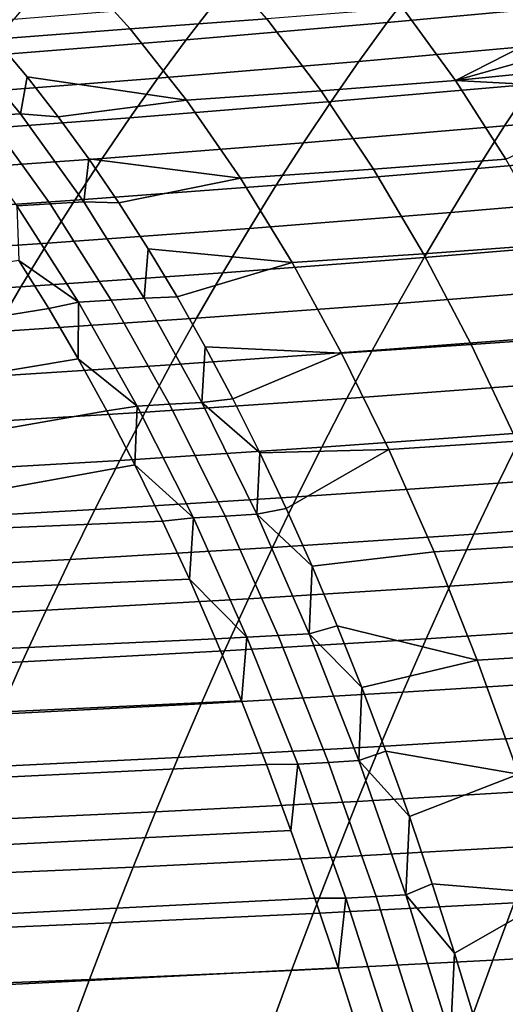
# Model space of a CAD drawing. Header units: metres. Extents: x -248 to 28, y -28 to 28.
# Tile 338 of 507: x -45.45 to -43.55, y 12.15 to 16. Entities that reach past the tile are written whole.
import ezdxf

# ---------------------------------------------------------------- set-up
doc = ezdxf.new("R2010")
doc.units = ezdxf.units.M
doc.layers.add('solid_10_061_053_XXX', color=7, linetype='CONTINUOUS')

msp = doc.modelspace()

# ---------------------------------------------------------------- linework, layer by layer
at = {"layer": 'solid_10_061_053_XXX'}
for points in [[(-44.48505, 16.004705, 99.829247), (-44.707844, 16.259251, 99.175926), (-45.247871, 16.218716, 99.311729), (-45.018742, 15.965707, 99.959045)], [(-45.247871, 16.218716, 99.311729), (-45.673836, 16.066191, 99.756142), (-45.546947, 15.925991, 100.101547), (-45.018742, 15.965707, 99.959045)], [(-43.118332, 16.212004, 83.187042), (-43.229057, 16.062765, 82.789726), (-44.013863, 15.990117, 83.288521), (-43.902405, 16.137438, 83.676247)], [(-45.359566, 16.141636, 85.004684), (-45.474056, 16.003088, 84.628784), (-46.261616, 15.943182, 85.092064), (-46.146099, 16.079859, 85.459488)], [(-43.902405, 16.137438, 83.676247), (-44.013863, 15.990117, 83.288521), (-44.799934, 15.922425, 83.778244), (-44.687664, 16.067818, 84.156837)], [(-44.687664, 16.067818, 84.156837), (-44.799934, 15.922425, 83.778244), (-45.587215, 15.859624, 84.258865), (-45.474056, 16.003088, 84.628784)], [(-43.746571, 15.763637, 100.337563), (-43.953049, 16.046358, 99.705048), (-44.48505, 16.004705, 99.829247), (-44.271782, 15.723566, 100.456032)], [(-43.229057, 16.062765, 82.789726), (-43.338642, 15.908633, 82.399055), (-44.124115, 15.837967, 82.907166), (-44.013863, 15.990117, 83.288521)], [(-43.342838, 15.970002, 99.869255), (-43.396778, 16.045002, 99.696106), (-43.953049, 16.046358, 99.705048), (-43.746571, 15.763637, 100.337563)], [(-44.271782, 15.723566, 100.456032), (-44.48505, 16.004705, 99.829247), (-45.018742, 15.965707, 99.959045), (-44.798958, 15.686102, 100.580788)], [(-44.798958, 15.686102, 100.580788), (-45.018742, 15.965707, 99.959045), (-45.546947, 15.925991, 100.101547), (-45.422462, 15.777576, 100.440506)], [(-44.013863, 15.990117, 83.288521), (-44.124115, 15.837967, 82.907166), (-44.910938, 15.772261, 83.405769), (-44.799934, 15.922425, 83.778244)], [(-43.289536, 15.893044, 100.040565), (-43.342838, 15.970002, 99.869255), (-43.746571, 15.763637, 100.337563)], [(-45.448044, 15.63344, 100.763763), (-45.706604, 15.94605, 100.067253), (-45.842365, 15.937254, 100.102486), (-45.581535, 15.625072, 100.797707)], [(-45.422462, 15.777576, 100.440506), (-45.546947, 15.925991, 100.101547), (-45.706604, 15.94605, 100.067253), (-45.448044, 15.63344, 100.763763)], [(-44.799934, 15.922425, 83.778244), (-44.910938, 15.772261, 83.405769), (-45.699055, 15.711445, 83.894798), (-45.587215, 15.859624, 84.258865)], [(-43.338642, 15.908633, 82.399055), (-43.447067, 15.749802, 82.014908), (-44.23315, 15.681174, 82.532074), (-44.124115, 15.837967, 82.907166)], [(-43.236851, 15.814138, 100.210091), (-43.289536, 15.893044, 100.040565), (-43.746571, 15.763637, 100.337563)], [(-44.124115, 15.837967, 82.907166), (-44.23315, 15.681174, 82.532074), (-45.020679, 15.617507, 83.039276), (-44.910938, 15.772261, 83.405769)], [(-43.184776, 15.733285, 100.377853), (-43.236851, 15.814138, 100.210091), (-43.746571, 15.763637, 100.337563)], [(-42.662495, 15.823462, 81.487808), (-42.769276, 15.657996, 81.100853), (-43.55431, 15.586422, 81.637184), (-43.447067, 15.749802, 82.014908)], [(-44.910938, 15.772261, 83.405769), (-45.020679, 15.617507, 83.039276), (-45.809574, 15.558724, 83.536469), (-45.699055, 15.711445, 83.894798)], [(-45.300354, 15.621084, 100.773132), (-45.422462, 15.777576, 100.440506), (-45.448044, 15.63344, 100.763763)], [(-44.798958, 15.686102, 100.580788), (-45.422462, 15.777576, 100.440506), (-45.300354, 15.621084, 100.773132)], [(-43.447067, 15.749802, 82.014908), (-43.55431, 15.586422, 81.637184), (-44.340961, 15.519882, 82.163132), (-44.23315, 15.681174, 82.532074)], [(-43.549339, 15.45549, 100.94368), (-43.746571, 15.763637, 100.337563), (-44.271782, 15.723566, 100.456032), (-44.067646, 15.416953, 101.05735)], [(-43.133308, 15.650493, 100.543869), (-43.184776, 15.733285, 100.377853), (-43.746571, 15.763637, 100.337563), (-43.549339, 15.45549, 100.94368)], [(-44.067646, 15.416953, 101.05735), (-44.271782, 15.723566, 100.456032), (-44.798958, 15.686102, 100.580788), (-44.588188, 15.380964, 101.177986)], [(-44.588188, 15.380964, 101.177986), (-44.798958, 15.686102, 100.580788), (-45.300354, 15.621084, 100.773132), (-45.180626, 15.456633, 101.099442)], [(-44.23315, 15.681174, 82.532074), (-44.340961, 15.519882, 82.163132), (-45.129139, 15.458298, 82.67868), (-45.020679, 15.617507, 83.039276)], [(-42.769276, 15.657996, 81.100853), (-42.874897, 15.488083, 80.720505), (-43.660355, 15.418641, 81.265785), (-43.55431, 15.586422, 81.637184)], [(-45.020679, 15.617507, 83.039276), (-45.129139, 15.458298, 82.67868), (-45.91877, 15.40159, 83.183784), (-45.809574, 15.558724, 83.536469)], [(-45.331879, 15.280226, 101.463379), (-45.581535, 15.625072, 100.797707), (-45.714355, 15.616972, 100.831604), (-45.462639, 15.272513, 101.496376)], [(-45.200722, 15.288192, 101.430435), (-45.448044, 15.63344, 100.763763), (-45.581535, 15.625072, 100.797707), (-45.331879, 15.280226, 101.463379)], [(-45.180626, 15.456633, 101.099442), (-45.300354, 15.621084, 100.773132), (-45.448044, 15.63344, 100.763763), (-45.200722, 15.288192, 101.430435)], [(-43.55431, 15.586422, 81.637184), (-43.660355, 15.418641, 81.265785), (-44.447521, 15.35423, 81.800255), (-44.340961, 15.519882, 82.163132)], [(-44.340961, 15.519882, 82.163132), (-44.447521, 15.35423, 81.800255), (-45.236317, 15.294765, 82.323891), (-45.129139, 15.458298, 82.67868)], [(-45.129139, 15.458298, 82.67868), (-45.236317, 15.294765, 82.323891), (-46.026646, 15.240162, 82.836647), (-45.91877, 15.40159, 83.183784)], [(-42.874897, 15.488083, 80.720505), (-42.979336, 15.313878, 80.346657), (-43.765171, 15.246605, 80.90062), (-43.660355, 15.418641, 81.265785)], [(-45.063271, 15.284268, 101.419479), (-45.180626, 15.456633, 101.099442), (-45.200722, 15.288192, 101.430435)], [(-44.588188, 15.380964, 101.177986), (-45.180626, 15.456633, 101.099442), (-45.063271, 15.284268, 101.419479)], [(-43.660355, 15.418641, 81.265785), (-43.765171, 15.246605, 80.90062), (-44.552826, 15.184355, 81.443344), (-44.447521, 15.35423, 81.800255)], [(-43.361015, 15.122657, 101.5243), (-43.549339, 15.45549, 100.94368), (-44.067646, 15.416953, 101.05735), (-43.872349, 15.085566, 101.634018)], [(-44.386189, 15.050956, 101.751381), (-44.588188, 15.380964, 101.177986), (-45.063271, 15.284268, 101.419479), (-44.948299, 15.10408, 101.733246)], [(-43.872349, 15.085566, 101.634018), (-44.067646, 15.416953, 101.05735), (-44.588188, 15.380964, 101.177986), (-44.386189, 15.050956, 101.751381)], [(-44.447521, 15.35423, 81.800255), (-44.552826, 15.184355, 81.443344), (-45.342201, 15.127038, 81.974808), (-45.236317, 15.294765, 82.323891)], [(-42.979336, 15.313878, 80.346657), (-43.082558, 15.135537, 79.979218), (-43.86874, 15.070461, 80.541588), (-43.765171, 15.246605, 80.90062)], [(-45.236317, 15.294765, 82.323891), (-45.342201, 15.127038, 81.974808), (-46.133194, 15.074564, 82.494965), (-46.026646, 15.240162, 82.836647)], [(-45.09317, 14.90359, 102.100395), (-45.331879, 15.280226, 101.463379), (-45.462639, 15.272513, 101.496376), (-45.221832, 14.896228, 102.132751)], [(-45.221832, 14.896228, 102.132751), (-45.462639, 15.272513, 101.496376), (-45.454693, 15.059377, 101.887276)], [(-44.96439, 14.911191, 102.068199), (-45.200722, 15.288192, 101.430435), (-45.331879, 15.280226, 101.463379), (-45.09317, 14.90359, 102.100395)], [(-44.948299, 15.10408, 101.733246), (-45.063271, 15.284268, 101.419479), (-45.200722, 15.288192, 101.430435), (-44.96439, 14.911191, 102.068199)], [(-43.765171, 15.246605, 80.90062), (-43.86874, 15.070461, 80.541588), (-44.656853, 15.010397, 81.0923), (-44.552826, 15.184355, 81.443344)], [(-44.552826, 15.184355, 81.443344), (-44.656853, 15.010397, 81.0923), (-45.446781, 14.955247, 81.631332), (-45.342201, 15.127038, 81.974808)], [(-45.342201, 15.127038, 81.974808), (-45.446781, 14.955247, 81.631332), (-46.238415, 14.904915, 82.158646), (-46.133194, 15.074564, 82.494965)], [(-43.082558, 15.135537, 79.979218), (-43.184536, 14.953214, 79.618088), (-43.971043, 14.890357, 80.188599), (-43.86874, 15.070461, 80.541588)], [(-43.181274, 14.765822, 102.080284), (-43.361015, 15.122657, 101.5243), (-43.872349, 15.085566, 101.634018), (-43.685619, 14.730052, 102.186836)], [(-44.835693, 14.916118, 102.040802), (-44.948299, 15.10408, 101.733246), (-44.96439, 14.911191, 102.068199)], [(-44.386189, 15.050956, 101.751381), (-44.948299, 15.10408, 101.733246), (-44.835693, 14.916118, 102.040802)], [(-43.685619, 14.730052, 102.186836), (-43.872349, 15.085566, 101.634018), (-44.386189, 15.050956, 101.751381), (-44.192726, 14.696692, 102.301674)], [(-45.454693, 15.059377, 101.887276), (-47.108383, 14.802505, 102.620079), (-46.980907, 14.604885, 102.926239), (-45.337631, 14.870695, 102.194427)], [(-45.221832, 14.896228, 102.132751), (-45.454693, 15.059377, 101.887276), (-45.337631, 14.870695, 102.194427)], [(-44.192726, 14.696692, 102.301674), (-44.386189, 15.050956, 101.751381), (-44.835693, 14.916118, 102.040802), (-44.725449, 14.720457, 102.342194)], [(-43.86874, 15.070461, 80.541588), (-43.971043, 14.890357, 80.188599), (-44.759586, 14.832493, 80.74704), (-44.656853, 15.010397, 81.0923)], [(-44.656853, 15.010397, 81.0923), (-44.759586, 14.832493, 80.74704), (-45.550049, 14.77952, 81.293381), (-45.446781, 14.955247, 81.631332)], [(-45.446781, 14.955247, 81.631332), (-45.550049, 14.77952, 81.293381), (-46.342304, 14.731339, 81.827599), (-46.238415, 14.904915, 82.158646)], [(-43.184536, 14.953214, 79.618088), (-43.28524, 14.767063, 79.263161), (-44.072052, 14.706438, 79.841545), (-43.971043, 14.890357, 80.188599)], [(-45.221832, 14.896228, 102.132751), (-45.337631, 14.870695, 102.194427), (-45.222942, 14.674252, 102.495522)], [(-44.991737, 14.488913, 102.741539), (-45.221832, 14.896228, 102.132751), (-45.222942, 14.674252, 102.495522)], [(-44.865196, 14.495975, 102.70961), (-45.09317, 14.90359, 102.100395), (-45.221832, 14.896228, 102.132751), (-44.991737, 14.488913, 102.741539)], [(-44.738815, 14.503258, 102.677933), (-44.96439, 14.911191, 102.068199), (-45.09317, 14.90359, 102.100395), (-44.865196, 14.495975, 102.70961)], [(-44.725449, 14.720457, 102.342194), (-44.835693, 14.916118, 102.040802), (-44.96439, 14.911191, 102.068199), (-44.738815, 14.503258, 102.677933)], [(-43.971043, 14.890357, 80.188599), (-44.072052, 14.706438, 79.841545), (-44.861015, 14.650782, 80.407448), (-44.759586, 14.832493, 80.74704)], [(-45.337631, 14.870695, 102.194427), (-46.980907, 14.604885, 102.926239), (-46.856079, 14.399384, 103.226341), (-45.222942, 14.674252, 102.495522)], [(-44.759586, 14.832493, 80.74704), (-44.861015, 14.650782, 80.407448), (-45.651997, 14.59999, 80.960854), (-45.550049, 14.77952, 81.293381)], [(-43.28524, 14.767063, 79.263161), (-43.384644, 14.57724, 78.914345), (-44.171749, 14.518851, 79.500336), (-44.072052, 14.706438, 79.841545)], [(-43.009796, 14.385674, 102.612488), (-43.181274, 14.765822, 102.080284), (-43.685619, 14.730052, 102.186836), (-43.507172, 14.351066, 102.716576)], [(-43.507172, 14.351066, 102.716576), (-43.685619, 14.730052, 102.186836), (-44.192726, 14.696692, 102.301674), (-44.007568, 14.318788, 102.829582)], [(-44.072052, 14.706438, 79.841545), (-44.171749, 14.518851, 79.500336), (-44.961121, 14.465403, 80.073448), (-44.861015, 14.650782, 80.407448)], [(-44.617554, 14.517151, 102.637489), (-44.725449, 14.720457, 102.342194), (-44.738815, 14.503258, 102.677933)], [(-44.192726, 14.696692, 102.301674), (-44.725449, 14.720457, 102.342194), (-44.617554, 14.517151, 102.637489)], [(-44.007568, 14.318788, 102.829582), (-44.192726, 14.696692, 102.301674), (-44.617554, 14.517151, 102.637489), (-44.511978, 14.306248, 102.926765)], [(-45.222942, 14.674252, 102.495522), (-46.856079, 14.399384, 103.226341), (-46.73391, 14.186077, 103.520454), (-45.110622, 14.470098, 102.790619)], [(-44.861015, 14.650782, 80.407448), (-44.961121, 14.465403, 80.073448), (-45.752613, 14.416785, 80.633659), (-45.651997, 14.59999, 80.960854)], [(-44.991737, 14.488913, 102.741539), (-45.222942, 14.674252, 102.495522), (-45.110622, 14.470098, 102.790619)], [(-43.384644, 14.57724, 78.914345), (-43.482716, 14.383901, 78.571548), (-44.270111, 14.327744, 79.164871), (-44.171749, 14.518851, 79.500336)], [(-44.171749, 14.518851, 79.500336), (-44.270111, 14.327744, 79.164871), (-45.059891, 14.276493, 79.744934), (-44.961121, 14.465403, 80.073448)], [(-44.647736, 14.058184, 103.291855), (-44.865196, 14.495975, 102.70961), (-44.991737, 14.488913, 102.741539), (-44.772156, 14.051362, 103.323563)], [(-44.523762, 14.065211, 103.26049), (-44.738815, 14.503258, 102.677933), (-44.865196, 14.495975, 102.70961), (-44.647736, 14.058184, 103.291855)], [(-44.511978, 14.306248, 102.926765), (-44.617554, 14.517151, 102.637489), (-44.738815, 14.503258, 102.677933)], [(-44.511978, 14.306248, 102.926765), (-44.738815, 14.503258, 102.677933), (-44.523762, 14.065211, 103.26049)], [(-45.110622, 14.470098, 102.790619), (-46.73391, 14.186077, 103.520454), (-46.61441, 13.965042, 103.808609), (-45.000656, 14.258294, 103.079773)], [(-44.961121, 14.465403, 80.073448), (-45.059891, 14.276493, 79.744934), (-45.851891, 14.230035, 80.311707), (-45.752613, 14.416785, 80.633659)], [(-44.991737, 14.488913, 102.741539), (-45.110622, 14.470098, 102.790619), (-45.000656, 14.258294, 103.079773)], [(-44.772156, 14.051362, 103.323563), (-44.991737, 14.488913, 102.741539), (-45.000656, 14.258294, 103.079773)], [(-42.69796, 14.445065, 77.965012), (-42.794506, 14.246107, 77.620674), (-43.579426, 14.187197, 78.234665), (-43.482716, 14.383901, 78.571548)], [(-43.482716, 14.383901, 78.571548), (-43.579426, 14.187197, 78.234665), (-44.367115, 14.13326, 78.83506), (-44.270111, 14.327744, 79.164871)], [(-43.336754, 13.949199, 103.223976), (-43.507172, 14.351066, 102.716576), (-44.007568, 14.318788, 102.829582), (-43.830505, 13.917807, 103.335747)], [(-44.270111, 14.327744, 79.164871), (-44.367115, 14.13326, 78.83506), (-45.157307, 14.08419, 79.421806), (-45.059891, 14.276493, 79.744934)], [(-44.408714, 14.087801, 103.210098), (-44.511978, 14.306248, 102.926765), (-44.523762, 14.065211, 103.26049)], [(-44.007568, 14.318788, 102.829582), (-44.511978, 14.306248, 102.926765), (-44.408714, 14.087801, 103.210098)], [(-44.007568, 14.318788, 102.829582), (-44.408714, 14.087801, 103.210098), (-44.307755, 13.861817, 103.487511), (-43.830505, 13.917807, 103.335747)], [(-45.059891, 14.276493, 79.744934), (-45.157307, 14.08419, 79.421806), (-45.949821, 14.03987, 79.994896), (-45.851891, 14.230035, 80.311707)], [(-44.89304, 14.03889, 103.363052), (-45.000656, 14.258294, 103.079773), (-46.61441, 13.965042, 103.808609)], [(-44.772156, 14.051362, 103.323563), (-45.000656, 14.258294, 103.079773), (-44.89304, 14.03889, 103.363052)], [(-42.794506, 14.246107, 77.620674), (-42.889671, 14.043919, 77.28244), (-43.674759, 13.987251, 77.903618), (-43.579426, 14.187197, 78.234665)], [(-43.579426, 14.187197, 78.234665), (-43.674759, 13.987251, 77.903618), (-44.462749, 13.935514, 78.510818), (-44.367115, 14.13326, 78.83506)], [(-44.367115, 14.13326, 78.83506), (-44.462749, 13.935514, 78.510818), (-45.253361, 13.888601, 79.104004), (-45.157307, 14.08419, 79.421806)], [(-45.157307, 14.08419, 79.421806), (-45.253361, 13.888601, 79.104004), (-46.046398, 13.846388, 79.683151), (-45.949821, 14.03987, 79.994896)], [(-44.307755, 13.861817, 103.487511), (-44.408714, 14.087801, 103.210098), (-44.523762, 14.065211, 103.26049)], [(-44.787769, 13.811899, 103.640472), (-44.89304, 14.03889, 103.363052), (-46.61441, 13.965042, 103.808609), (-46.497585, 13.736337, 104.090797)], [(-44.772156, 14.051362, 103.323563), (-44.89304, 14.03889, 103.363052), (-44.787769, 13.811899, 103.640472)], [(-44.562939, 13.584162, 103.879379), (-44.772156, 14.051362, 103.323563), (-44.787769, 13.811899, 103.640472)], [(-44.440632, 13.590809, 103.847733), (-44.647736, 14.058184, 103.291855), (-44.772156, 14.051362, 103.323563), (-44.562939, 13.584162, 103.879379)], [(-44.319057, 13.597648, 103.816521), (-44.523762, 14.065211, 103.26049), (-44.647736, 14.058184, 103.291855), (-44.440632, 13.590809, 103.847733)], [(-44.307755, 13.861817, 103.487511), (-44.523762, 14.065211, 103.26049), (-44.319057, 13.597648, 103.816521)], [(-42.889671, 14.043919, 77.28244), (-42.983448, 13.838582, 76.950241), (-43.768711, 13.784136, 77.578331), (-43.674759, 13.987251, 77.903618)], [(-43.674759, 13.987251, 77.903618), (-43.768711, 13.784136, 77.578331), (-44.557014, 13.734573, 78.192078), (-44.462749, 13.935514, 78.510818)], [(-44.462749, 13.935514, 78.510818), (-44.557014, 13.734573, 78.192078), (-45.348053, 13.689784, 78.791451), (-45.253361, 13.888601, 79.104004)], [(-43.661407, 13.494013, 103.820587), (-43.830505, 13.917807, 103.335747), (-44.307755, 13.861817, 103.487511), (-44.209095, 13.628284, 103.759026)], [(-43.174213, 13.524705, 103.709534), (-43.336754, 13.949199, 103.223976), (-43.830505, 13.917807, 103.335747), (-43.661407, 13.494013, 103.820587)], [(-45.253361, 13.888601, 79.104004), (-45.348053, 13.689784, 78.791451), (-46.141628, 13.649641, 79.376427), (-46.046398, 13.846388, 79.683151)], [(-44.209095, 13.628284, 103.759026), (-44.307755, 13.861817, 103.487511), (-44.319057, 13.597648, 103.816521)], [(-42.983448, 13.838582, 76.950241), (-43.075836, 13.630174, 76.624001), (-43.861286, 13.577922, 77.258736), (-43.768711, 13.784136, 77.578331)], [(-44.684845, 13.577318, 103.912018), (-44.787769, 13.811899, 103.640472), (-46.497585, 13.736337, 104.090797), (-46.383453, 13.500011, 104.366997)], [(-44.562939, 13.584162, 103.879379), (-44.787769, 13.811899, 103.640472), (-44.684845, 13.577318, 103.912018)], [(-43.768711, 13.784136, 77.578331), (-43.861286, 13.577922, 77.258736), (-44.64991, 13.5305, 77.878784), (-44.557014, 13.734573, 78.192078)], [(-44.557014, 13.734573, 78.192078), (-44.64991, 13.5305, 77.878784), (-45.441387, 13.487797, 78.484093), (-45.348053, 13.689784, 78.791451)], [(-45.348053, 13.689784, 78.791451), (-45.441387, 13.487797, 78.484093), (-46.235504, 13.449681, 79.074661), (-46.141628, 13.649641, 79.376427)], [(-44.11274, 13.387186, 104.024628), (-44.209095, 13.628284, 103.759026), (-44.319057, 13.597648, 103.816521)], [(-43.661407, 13.494013, 103.820587), (-44.209095, 13.628284, 103.759026), (-44.11274, 13.387186, 104.024628)], [(-43.075836, 13.630174, 76.624001), (-43.166836, 13.418771, 76.30365), (-43.95248, 13.368679, 76.944778), (-43.861286, 13.577922, 77.258736)], [(-44.58427, 13.33514, 104.177689), (-44.684845, 13.577318, 103.912018), (-46.383453, 13.500011, 104.366997), (-46.272011, 13.256118, 104.637169)], [(-43.861286, 13.577922, 77.258736), (-43.95248, 13.368679, 76.944778), (-44.741436, 13.323359, 77.570869), (-44.64991, 13.5305, 77.878784)], [(-44.562939, 13.584162, 103.879379), (-44.684845, 13.577318, 103.912018), (-44.58427, 13.33514, 104.177689)], [(-44.36401, 13.087616, 104.409225), (-44.562939, 13.584162, 103.879379), (-44.58427, 13.33514, 104.177689), (-44.486046, 13.085359, 104.437477)], [(-44.243801, 13.094144, 104.377518), (-44.440632, 13.590809, 103.847733), (-44.562939, 13.584162, 103.879379), (-44.36401, 13.087616, 104.409225)], [(-44.124607, 13.100853, 104.346313), (-44.319057, 13.597648, 103.816521), (-44.440632, 13.590809, 103.847733), (-44.243801, 13.094144, 104.377518)], [(-44.11274, 13.387186, 104.024628), (-44.319057, 13.597648, 103.816521), (-44.124607, 13.100853, 104.346313)], [(-44.64991, 13.5305, 77.878784), (-44.741436, 13.323359, 77.570869), (-45.533367, 13.282696, 78.181877), (-45.441387, 13.487797, 78.484093)], [(-43.500191, 13.047563, 104.284386), (-43.661407, 13.494013, 103.820587), (-44.11274, 13.387186, 104.024628), (-44.018692, 13.138506, 104.284332)], [(-43.019459, 13.07772, 104.17363), (-43.174213, 13.524705, 103.709534), (-43.661407, 13.494013, 103.820587), (-43.500191, 13.047563, 104.284386)], [(-45.441387, 13.487797, 78.484093), (-45.533367, 13.282696, 78.181877), (-46.328037, 13.246557, 78.777809), (-46.235504, 13.449681, 79.074661)], [(-43.166836, 13.418771, 76.30365), (-43.256443, 13.204451, 75.989113), (-44.042297, 13.156477, 76.636375), (-43.95248, 13.368679, 76.944778)], [(-44.018692, 13.138506, 104.284332), (-44.11274, 13.387186, 104.024628), (-44.124607, 13.100853, 104.346313)], [(-43.95248, 13.368679, 76.944778), (-44.042297, 13.156477, 76.636375), (-44.831596, 13.113213, 77.268272), (-44.741436, 13.323359, 77.570869)], [(-44.58427, 13.33514, 104.177689), (-46.272011, 13.256118, 104.637169), (-46.163273, 13.004705, 104.901283), (-44.486046, 13.085359, 104.437477)], [(-44.741436, 13.323359, 77.570869), (-44.831596, 13.113213, 77.268272), (-45.623985, 13.074537, 77.88475), (-45.533367, 13.282696, 78.181877)], [(-43.256443, 13.204451, 75.989113), (-43.344662, 12.987289, 75.680321), (-44.130733, 12.941387, 76.333473), (-44.042297, 13.156477, 76.636375)], [(-44.042297, 13.156477, 76.636375), (-44.130733, 12.941387, 76.333473), (-44.920387, 12.900124, 76.970932), (-44.831596, 13.113213, 77.268272)], [(-44.831596, 13.113213, 77.268272), (-44.920387, 12.900124, 76.970932), (-45.713253, 12.863379, 77.592651), (-45.623985, 13.074537, 77.88475)], [(-43.926945, 12.882231, 104.538147), (-44.018692, 13.138506, 104.284332), (-44.124607, 13.100853, 104.346313)], [(-43.500191, 13.047563, 104.284386), (-44.018692, 13.138506, 104.284332), (-43.926945, 12.882231, 104.538147)], [(-44.486046, 13.085359, 104.437477), (-46.163273, 13.004705, 104.901283), (-46.057247, 12.745825, 105.159317), (-44.390179, 12.827973, 104.691383)], [(-44.36401, 13.087616, 104.409225), (-44.486046, 13.085359, 104.437477), (-44.390179, 12.827973, 104.691383)], [(-44.175293, 12.562004, 104.913322), (-44.36401, 13.087616, 104.409225), (-44.390179, 12.827973, 104.691383), (-44.296658, 12.562943, 104.939423)], [(-44.057167, 12.568463, 104.881439), (-44.243801, 13.094144, 104.377518), (-44.36401, 13.087616, 104.409225), (-44.175293, 12.562004, 104.913322)], [(-43.940331, 12.575093, 104.850151), (-44.124607, 13.100853, 104.346313), (-44.243801, 13.094144, 104.377518), (-44.057167, 12.568463, 104.881439)], [(-43.926945, 12.882231, 104.538147), (-44.124607, 13.100853, 104.346313), (-43.940331, 12.575093, 104.850151)], [(-43.346767, 12.57861, 104.727463), (-43.500191, 13.047563, 104.284386), (-43.926945, 12.882231, 104.538147), (-43.837498, 12.618309, 104.786102)], [(-43.344662, 12.987289, 75.680321), (-43.431484, 12.767365, 75.377197), (-44.217789, 12.723478, 76.036003), (-44.130733, 12.941387, 76.333473)], [(-44.130733, 12.941387, 76.333473), (-44.217789, 12.723478, 76.036003), (-45.007809, 12.684156, 76.678787), (-44.920387, 12.900124, 76.970932)], [(-44.920387, 12.900124, 76.970932), (-45.007809, 12.684156, 76.678787), (-45.801167, 12.649279, 77.305519), (-45.713253, 12.863379, 77.592651)], [(-43.837498, 12.618309, 104.786102), (-43.926945, 12.882231, 104.538147), (-43.940331, 12.575093, 104.850151)], [(-44.390179, 12.827973, 104.691383), (-46.057247, 12.745825, 105.159317), (-45.953941, 12.479527, 105.411232), (-44.296658, 12.562943, 104.939423)], [(-43.431484, 12.767365, 75.377197), (-43.516914, 12.544753, 75.079681), (-44.303467, 12.502822, 75.743889), (-44.217789, 12.723478, 76.036003)], [(-44.217789, 12.723478, 76.036003), (-44.303467, 12.502822, 75.743889), (-45.093868, 12.465374, 76.391777), (-45.007809, 12.684156, 76.678787)], [(-45.007809, 12.684156, 76.678787), (-45.093868, 12.465374, 76.391777), (-45.887726, 12.43229, 77.023308), (-45.801167, 12.649279, 77.305519)], [(-43.75034, 12.346698, 105.028221), (-43.837498, 12.618309, 104.786102), (-43.940331, 12.575093, 104.850151)], [(-43.346767, 12.57861, 104.727463), (-43.837498, 12.618309, 104.786102), (-43.75034, 12.346698, 105.028221)], [(-43.880657, 12.01403, 105.359741), (-44.057167, 12.568463, 104.881439), (-44.175293, 12.562004, 104.913322), (-43.996719, 12.0076, 105.391861)], [(-43.76614, 12.020623, 105.3283), (-43.940331, 12.575093, 104.850151), (-44.057167, 12.568463, 104.881439), (-43.880657, 12.01403, 105.359741)], [(-43.75034, 12.346698, 105.028221), (-43.940331, 12.575093, 104.850151), (-43.76614, 12.020623, 105.3283)], [(-43.20105, 12.087304, 105.150093), (-43.346767, 12.57861, 104.727463), (-43.75034, 12.346698, 105.028221), (-43.665455, 12.067298, 105.264565)], [(-42.734642, 12.591285, 74.399216), (-42.818562, 12.364092, 74.101761), (-43.600948, 12.319531, 74.787697), (-43.516914, 12.544753, 75.079681)], [(-44.296658, 12.562943, 104.939423), (-45.953941, 12.479527, 105.411232), (-45.853359, 12.205862, 105.657005), (-44.205479, 12.29024, 105.18161)], [(-43.516914, 12.544753, 75.079681), (-43.600948, 12.319531, 74.787697), (-44.38776, 12.279487, 75.457069), (-44.303467, 12.502822, 75.743889)], [(-44.175293, 12.562004, 104.913322), (-44.296658, 12.562943, 104.939423), (-44.205479, 12.29024, 105.18161)], [(-43.996719, 12.0076, 105.391861), (-44.175293, 12.562004, 104.913322), (-44.205479, 12.29024, 105.18161), (-44.116631, 12.009779, 105.417976)], [(-44.303467, 12.502822, 75.743889), (-44.38776, 12.279487, 75.457069), (-45.178562, 12.24384, 76.109833), (-45.093868, 12.465374, 76.391777)], [(-45.093868, 12.465374, 76.391777), (-45.178562, 12.24384, 76.109833), (-45.972939, 12.212473, 76.745949), (-45.887726, 12.43229, 77.023308)], [(-43.665455, 12.067298, 105.264565), (-43.75034, 12.346698, 105.028221), (-43.76614, 12.020623, 105.3283)], [(-42.818562, 12.364092, 74.101761), (-42.901073, 12.134434, 73.810005), (-43.683586, 12.091775, 74.501167), (-43.600948, 12.319531, 74.787697)], [(-43.600948, 12.319531, 74.787697), (-43.683586, 12.091775, 74.501167), (-44.470676, 12.053541, 75.175484), (-44.38776, 12.279487, 75.457069)], [(-44.205479, 12.29024, 105.18161), (-45.853359, 12.205862, 105.657005), (-45.755516, 11.924875, 105.896584), (-44.116631, 12.009779, 105.417976)], [(-44.38776, 12.279487, 75.457069), (-44.470676, 12.053541, 75.175484), (-45.261894, 12.019616, 75.832909), (-45.178562, 12.24384, 76.109833)], [(-45.178562, 12.24384, 76.109833), (-45.261894, 12.019616, 75.832909), (-46.056801, 11.98988, 76.473389), (-45.972939, 12.212473, 76.745949)]]:
    msp.add_3dface(points, dxfattribs=at)

doc.saveas('drawing.dxf')
